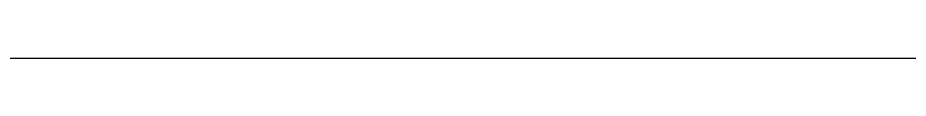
# Model space of a CAD drawing. Extents: x 0 to 34, y 0 to 22.
# Drawn here: x 25.9973 to 26.1401, y 8.9262 to 8.9262 of the extents above; entities that cross this region are included whole.
import ezdxf

# ---------------------------------------------------------------- set-up
doc = ezdxf.new("R2010")
doc.units = 0
doc.layers.add('SH_Data', color=7, linetype='Continuous')

msp = doc.modelspace()

# ---------------------------------------------------------------- linework, layer by layer
at = {"layer": 'SH_Data'}
msp.add_line((24.527883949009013, 8.926235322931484), (28.027883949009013, 8.926235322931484), dxfattribs=at)

doc.saveas('drawing.dxf')
